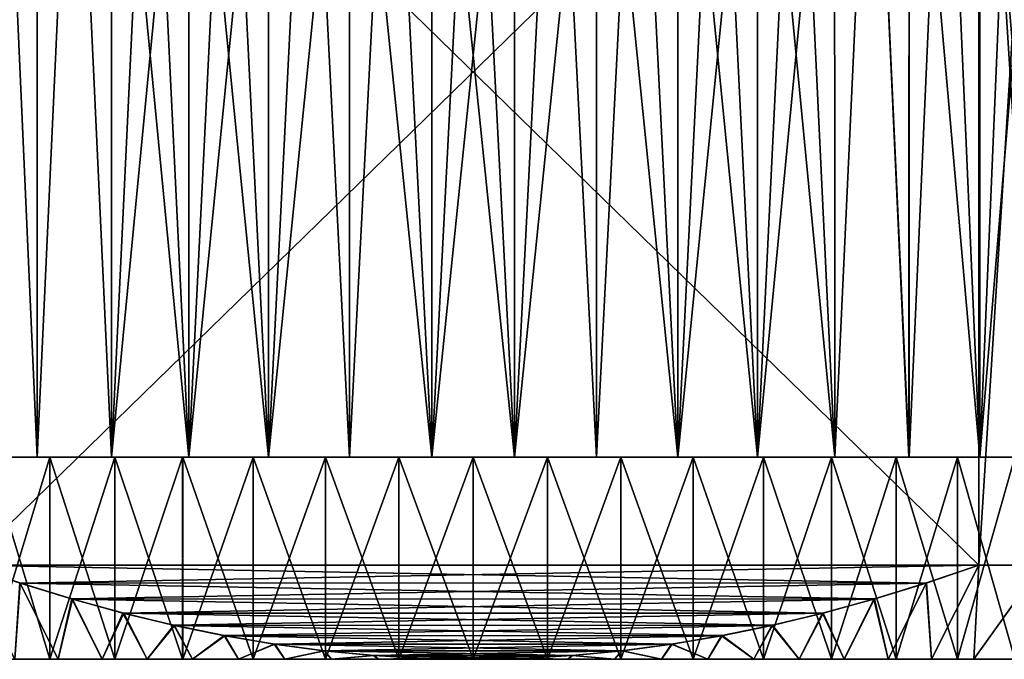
# Model space of a CAD drawing. Header units: metres. Extents: x -105 to 105, y -68 to 103.
# Tile 402 of 416: x 69 to 82, y 68 to 77. Entities that reach past the tile are written whole.
import ezdxf

# ---------------------------------------------------------------- set-up
doc = ezdxf.new("R2010")
doc.units = ezdxf.units.M
doc.layers.add('solid_FIT-BATH-150_SW0001_01', color=7, linetype='CONTINUOUS')

msp = doc.modelspace()

# ---------------------------------------------------------------- linework, layer by layer
at = {"layer": 'solid_FIT-BATH-150_SW0001_01'}
for points in [[(81.763878, 69.644539, 13.796501), (81.763878, 82.82724, 13.796501), (68.236122, 69.644539, 13.796501)], [(68.236122, 82.82724, 13.796501), (68.236122, 69.644539, 13.796501), (81.763878, 82.82724, 13.796501)], [(81.763878, 69.644539, -15.203499), (68.236122, 82.82724, -15.203499), (81.763878, 82.82724, -15.203499)], [(81.763878, 69.644539, -15.203499), (68.236122, 69.644539, -15.203499), (68.236122, 82.82724, -15.203499)], [(82.594246, 69.644539, 13.379377), (81.763878, 82.82724, 13.796501), (81.763878, 69.644539, 13.796501)], [(82.594246, 69.644539, 13.379377), (82.594246, 82.82724, 13.379377), (81.763878, 82.82724, 13.796501)], [(81.763878, 69.644539, -15.203499), (81.763878, 82.82724, -15.203499), (82.594246, 82.82724, -14.786374)], [(82.594246, 69.644539, -14.786374), (81.763878, 69.644539, -15.203499), (82.594246, 82.82724, -14.786374)], [(68.691277, 81.834221, -11.262383), (68.224556, 71.085892, -10.969099), (69.171585, 71.085892, -11.534868)], [(69.171356, 81.834221, 10.127796), (69.171707, 71.085892, 10.127938), (68.224701, 71.085892, 9.562198)], [(68.691284, 81.834221, 9.855387), (69.171356, 81.834221, 10.127796), (68.224701, 71.085892, 9.562198)], [(68.691277, 81.834221, -11.262383), (69.171585, 71.085892, -11.534868), (69.171356, 81.834221, -11.534793)], [(69.171356, 81.834221, 10.127796), (69.663177, 81.834221, 10.378393), (69.171707, 71.085892, 10.127938)], [(69.171356, 81.834221, -11.534793), (69.171585, 71.085892, -11.534868), (69.663177, 81.834221, -11.78539)], [(69.663177, 81.834221, -11.78539), (69.171585, 71.085892, -11.534868), (70.16523, 71.085892, -12.013388)], [(69.663177, 81.834221, 10.378393), (70.165359, 71.085892, 10.606444), (69.171707, 71.085892, 10.127938)], [(69.663177, 81.834221, 10.378393), (70.165741, 81.834221, 10.606672), (70.165359, 71.085892, 10.606444)], [(69.663177, 81.834221, -11.78539), (70.16523, 71.085892, -12.013388), (70.165741, 81.834221, -12.013669)], [(70.165741, 81.834221, -12.013669), (70.16523, 71.085892, -12.013388), (71.199028, 71.085892, -12.401473)], [(71.199051, 81.834221, 10.994483), (71.199219, 71.085892, 10.994538), (70.165359, 71.085892, 10.606444)], [(70.678047, 81.834221, 10.812173), (71.199051, 81.834221, 10.994483), (70.165359, 71.085892, 10.606444)], [(70.165741, 81.834221, 10.606672), (70.678047, 81.834221, 10.812173), (70.165359, 71.085892, 10.606444)], [(70.165741, 81.834221, -12.013669), (71.199028, 71.085892, -12.401473), (70.678047, 81.834221, -12.21917)], [(70.678047, 81.834221, -12.21917), (71.199028, 71.085892, -12.401473), (71.199051, 81.834221, -12.40148)], [(71.199051, 81.834221, -12.40148), (71.199028, 71.085892, -12.401473), (72.263535, 71.085892, -12.695174)], [(71.199051, 81.834221, 10.994483), (71.727707, 81.834221, 11.153234), (71.199219, 71.085892, 10.994538)], [(71.199051, 81.834221, -12.40148), (72.263535, 71.085892, -12.695174), (71.727707, 81.834221, -12.560231)], [(72.262962, 81.834221, 11.288108), (72.263649, 71.085892, 11.288207), (71.199219, 71.085892, 10.994538)], [(71.727707, 81.834221, 11.153234), (72.262962, 81.834221, 11.288108), (71.199219, 71.085892, 10.994538)], [(71.727707, 81.834221, -12.560231), (72.263535, 71.085892, -12.695174), (72.262962, 81.834221, -12.695105)], [(72.262962, 81.834221, 11.288108), (72.803726, 81.834221, 11.398831), (72.263649, 71.085892, 11.288207)], [(72.262962, 81.834221, -12.695105), (72.263535, 71.085892, -12.695174), (72.803726, 81.834221, -12.805828)], [(72.803726, 81.834221, -12.805828), (72.263535, 71.085892, -12.695174), (73.348671, 71.085892, -12.892104)], [(73.348915, 81.834221, 11.485181), (73.34877, 71.085892, 11.485119), (72.263649, 71.085892, 11.288207)], [(72.803726, 81.834221, 11.398831), (73.348915, 81.834221, 11.485181), (72.263649, 71.085892, 11.288207)], [(72.803726, 81.834221, -12.805828), (73.348671, 71.085892, -12.892104), (73.348915, 81.834221, -12.892178)], [(73.348915, 81.834221, -12.892178), (73.348671, 71.085892, -12.892104), (74.447365, 71.085892, -12.991045)], [(73.897423, 81.834221, 11.546985), (74.447479, 71.085892, 11.584054), (73.34877, 71.085892, 11.485119)], [(73.348915, 81.834221, 11.485181), (73.897423, 81.834221, 11.546985), (73.34877, 71.085892, 11.485119)], [(73.348915, 81.834221, -12.892178), (74.447365, 71.085892, -12.991045), (73.897423, 81.834221, -12.953981)], [(73.897423, 81.834221, 11.546985), (74.448158, 81.834221, 11.584116), (74.447479, 71.085892, 11.584054)], [(73.897423, 81.834221, -12.953981), (74.447365, 71.085892, -12.991045), (74.448158, 81.834221, -12.991113)], [(74.448158, 81.834221, -12.991113), (74.447365, 71.085892, -12.991045), (75.552521, 71.085892, -12.991051)], [(75.551842, 81.834221, 11.584116), (75.552635, 71.085892, 11.584048), (74.447479, 71.085892, 11.584054)], [(75, 81.834221, 11.596501), (75.551842, 81.834221, 11.584116), (74.447479, 71.085892, 11.584054)], [(74.448158, 81.834221, 11.584116), (75, 81.834221, 11.596501), (74.447479, 71.085892, 11.584054)], [(74.448158, 81.834221, -12.991113), (75.552521, 71.085892, -12.991051), (75, 81.834221, -13.003498)], [(75, 81.834221, -13.003498), (75.552521, 71.085892, -12.991051), (75.551842, 81.834221, -12.991113)], [(75.551842, 81.834221, 11.584116), (76.102577, 81.834221, 11.546985), (75.552635, 71.085892, 11.584048)], [(75.551842, 81.834221, -12.991113), (75.552521, 71.085892, -12.991051), (76.102577, 81.834221, -12.953981)], [(76.102577, 81.834221, -12.953981), (75.552521, 71.085892, -12.991051), (76.65123, 71.085892, -12.892116)], [(76.651085, 81.834221, 11.485181), (76.651329, 71.085892, 11.485107), (75.552635, 71.085892, 11.584048)], [(76.102577, 81.834221, 11.546985), (76.651085, 81.834221, 11.485181), (75.552635, 71.085892, 11.584048)], [(76.102577, 81.834221, -12.953981), (76.65123, 71.085892, -12.892116), (76.651085, 81.834221, -12.892178)], [(76.651085, 81.834221, 11.485181), (77.196274, 81.834221, 11.398831), (76.651329, 71.085892, 11.485107)], [(76.651085, 81.834221, -12.892178), (76.65123, 71.085892, -12.892116), (77.736351, 71.085892, -12.695204)], [(76.651085, 81.834221, -12.892178), (77.736351, 71.085892, -12.695204), (77.196274, 81.834221, -12.805828)], [(77.196274, 81.834221, 11.398831), (77.736465, 71.085892, 11.288177), (76.651329, 71.085892, 11.485107)], [(77.196274, 81.834221, 11.398831), (77.737038, 81.834221, 11.288108), (77.736465, 71.085892, 11.288177)], [(77.196274, 81.834221, -12.805828), (77.736351, 71.085892, -12.695204), (77.737038, 81.834221, -12.695105)], [(77.737038, 81.834221, -12.695105), (77.736351, 71.085892, -12.695204), (78.800781, 71.085892, -12.401535)], [(78.800949, 81.834221, 10.994483), (78.800972, 71.085892, 10.994476), (77.736465, 71.085892, 11.288177)], [(78.272293, 81.834221, 11.153234), (78.800949, 81.834221, 10.994483), (77.736465, 71.085892, 11.288177)], [(77.737038, 81.834221, 11.288108), (78.272293, 81.834221, 11.153234), (77.736465, 71.085892, 11.288177)], [(77.737038, 81.834221, -12.695105), (78.800781, 71.085892, -12.401535), (78.272293, 81.834221, -12.560231)], [(78.272293, 81.834221, -12.560231), (78.800781, 71.085892, -12.401535), (78.800949, 81.834221, -12.40148)], [(78.800949, 81.834221, -12.40148), (78.800781, 71.085892, -12.401535), (79.834641, 71.085892, -12.013441)], [(78.800949, 81.834221, 10.994483), (79.321953, 81.834221, 10.812173), (78.800972, 71.085892, 10.994476)], [(78.800949, 81.834221, -12.40148), (79.834641, 71.085892, -12.013441), (79.321953, 81.834221, -12.21917)], [(79.834259, 81.834221, 10.606672), (79.83477, 71.085892, 10.606391), (78.800972, 71.085892, 10.994476)], [(79.321953, 81.834221, 10.812173), (79.834259, 81.834221, 10.606672), (78.800972, 71.085892, 10.994476)], [(79.321953, 81.834221, -12.21917), (79.834641, 71.085892, -12.013441), (79.834259, 81.834221, -12.013669)], [(79.834259, 81.834221, 10.606672), (80.336823, 81.834221, 10.378393), (79.83477, 71.085892, 10.606391)], [(79.834259, 81.834221, -12.013669), (79.834641, 71.085892, -12.013441), (80.336823, 81.834221, -11.78539)], [(80.336823, 81.834221, -11.78539), (79.834641, 71.085892, -12.013441), (80.828293, 71.085892, -11.534935)], [(80.336823, 81.834221, 10.378393), (80.828415, 71.085892, 10.127872), (79.83477, 71.085892, 10.606391)], [(80.336823, 81.834221, 10.378393), (80.828644, 81.834221, 10.127796), (80.828415, 71.085892, 10.127872)], [(80.336823, 81.834221, -11.78539), (80.828293, 71.085892, -11.534935), (80.828644, 81.834221, -11.534793)], [(80.828644, 81.834221, -11.534793), (80.828293, 71.085892, -11.534935), (81.775299, 71.085892, -10.969194)], [(81.308723, 81.834221, 9.855387), (81.775444, 71.085892, 9.562102), (80.828415, 71.085892, 10.127872)], [(80.828644, 81.834221, 10.127796), (81.308723, 81.834221, 9.855387), (80.828415, 71.085892, 10.127872)], [(80.828644, 81.834221, -11.534793), (81.775299, 71.085892, -10.969194), (81.308723, 81.834221, -11.262383)], [(81.308723, 81.834221, 9.855387), (81.776093, 81.834221, 9.561713), (81.775444, 71.085892, 9.562102)], [(81.308723, 81.834221, -11.262383), (81.775299, 71.085892, -10.969194), (81.776093, 81.834221, -10.96871)], [(81.776093, 81.834221, -10.96871), (81.775299, 71.085892, -10.969194), (82.669395, 71.085892, -10.319607)], [(82.668983, 81.834221, 8.912979), (82.66954, 71.085892, 8.912496), (81.775444, 71.085892, 9.562102)], [(82.22982, 81.834221, 9.247366), (82.668983, 81.834221, 8.912979), (81.775444, 71.085892, 9.562102)], [(81.776093, 81.834221, 9.561713), (82.22982, 81.834221, 9.247366), (81.775444, 71.085892, 9.562102)], [(81.776093, 81.834221, -10.96871), (82.669395, 71.085892, -10.319607), (82.22982, 81.834221, -10.654363)], [(66.499756, 71.085892, -9.593655), (68.521408, 71.085892, -9.28197), (69.341553, 71.085892, -9.843697)], [(67.33046, 71.085892, -10.319492), (66.499756, 71.085892, -9.593655), (69.341553, 71.085892, -9.843697)], [(66.499863, 71.085892, 8.186758), (69.3414, 71.085892, 8.4366), (68.521202, 71.085892, 7.874815)], [(66.499863, 71.085892, 8.186758), (67.330605, 71.085892, 8.91261), (69.3414, 71.085892, 8.4366)], [(67.33046, 71.085892, -10.319492), (69.341553, 71.085892, -9.843697), (70.208336, 71.085892, -10.326477)], [(67.33046, 71.085892, -10.319492), (70.208336, 71.085892, -10.326477), (71.116043, 71.085892, -10.72729)], [(68.224556, 71.085892, -10.969099), (67.33046, 71.085892, -10.319492), (71.116043, 71.085892, -10.72729)], [(67.330605, 71.085892, 8.91261), (70.208183, 71.085892, 8.919407), (69.3414, 71.085892, 8.4366)], [(67.330605, 71.085892, 8.91261), (68.224701, 71.085892, 9.562198), (70.208183, 71.085892, 8.919407)], [(68.224556, 71.085892, -10.969099), (71.116043, 71.085892, -10.72729), (72.058945, 71.085892, -11.04333)], [(68.224556, 71.085892, -10.969099), (72.058945, 71.085892, -11.04333), (73.025032, 71.085892, -11.270483)], [(68.224556, 71.085892, -10.969099), (73.025032, 71.085892, -11.270483), (74.007652, 71.085892, -11.407534)], [(69.171585, 71.085892, -11.534868), (68.224556, 71.085892, -10.969099), (74.007652, 71.085892, -11.407534)], [(68.224701, 71.085892, 9.562198), (72.058762, 71.085892, 9.636283), (71.115875, 71.085892, 9.320227)], [(68.224701, 71.085892, 9.562198), (69.171707, 71.085892, 10.127938), (72.058762, 71.085892, 9.636283)], [(68.224701, 71.085892, 9.562198), (71.115875, 71.085892, 9.320227), (70.208183, 71.085892, 8.919407)], [(68.521202, 71.085892, 7.874815), (69.3414, 71.085892, 8.4366), (68.521408, 68.385887, 7.874974)], [(68.521408, 71.085892, -9.28197), (68.521202, 68.385887, -9.281811), (69.3414, 68.385887, -9.843596)], [(69.3414, 71.085892, 8.4366), (69.341553, 68.385887, 8.4367), (68.521408, 68.385887, 7.874974)], [(69.341553, 71.085892, -9.843697), (68.521408, 71.085892, -9.28197), (69.3414, 68.385887, -9.843596)], [(69.171585, 71.085892, -11.534868), (74.007652, 71.085892, -11.407534), (75.000114, 71.085892, -11.453498)], [(80.828293, 71.085892, -11.534935), (69.171585, 71.085892, -11.534868), (75.000114, 71.085892, -11.453498)], [(80.828293, 71.085892, -11.534935), (70.16523, 71.085892, -12.013388), (69.171585, 71.085892, -11.534868)], [(69.171707, 71.085892, 10.127938), (74.999886, 71.085892, 10.046501), (74.0075, 71.085892, 10.000526)], [(69.171707, 71.085892, 10.127938), (80.828415, 71.085892, 10.127872), (74.999886, 71.085892, 10.046501)], [(69.171707, 71.085892, 10.127938), (74.0075, 71.085892, 10.000526), (73.024895, 71.085892, 9.863458)], [(69.171707, 71.085892, 10.127938), (73.024895, 71.085892, 9.863458), (72.058762, 71.085892, 9.636283)], [(69.171707, 71.085892, 10.127938), (79.83477, 71.085892, 10.606391), (80.828415, 71.085892, 10.127872)], [(69.171707, 71.085892, 10.127938), (70.165359, 71.085892, 10.606444), (79.83477, 71.085892, 10.606391)], [(69.3414, 71.085892, 8.4366), (70.208183, 71.085892, 8.919407), (69.341553, 68.385887, 8.4367)], [(69.341553, 71.085892, -9.843697), (69.3414, 68.385887, -9.843596), (70.208183, 68.385887, -10.326404)], [(70.208183, 71.085892, 8.919407), (70.208336, 68.385887, 8.91948), (69.341553, 68.385887, 8.4367)], [(70.208336, 71.085892, -10.326477), (69.341553, 71.085892, -9.843697), (70.208183, 68.385887, -10.326404)], [(79.834641, 71.085892, -12.013441), (71.199028, 71.085892, -12.401473), (70.16523, 71.085892, -12.013388)], [(80.828293, 71.085892, -11.534935), (79.834641, 71.085892, -12.013441), (70.16523, 71.085892, -12.013388)], [(70.165359, 71.085892, 10.606444), (78.800972, 71.085892, 10.994476), (79.83477, 71.085892, 10.606391)], [(70.165359, 71.085892, 10.606444), (71.199219, 71.085892, 10.994538), (78.800972, 71.085892, 10.994476)], [(70.208183, 71.085892, 8.919407), (71.115875, 71.085892, 9.320227), (70.208336, 68.385887, 8.91948)], [(70.208336, 71.085892, -10.326477), (70.208183, 68.385887, -10.326404), (71.115875, 68.385887, -10.727223)], [(71.115875, 71.085892, 9.320227), (71.116043, 68.385887, 9.320293), (70.208336, 68.385887, 8.91948)], [(71.116043, 71.085892, -10.72729), (70.208336, 71.085892, -10.326477), (71.115875, 68.385887, -10.727223)], [(71.115875, 71.085892, 9.320227), (72.058762, 71.085892, 9.636283), (71.116043, 68.385887, 9.320293)], [(71.116043, 71.085892, -10.72729), (71.115875, 68.385887, -10.727223), (72.058762, 68.385887, -11.04328)], [(72.058762, 71.085892, 9.636283), (72.058945, 68.385887, 9.636333), (71.116043, 68.385887, 9.320293)], [(72.058945, 71.085892, -11.04333), (71.116043, 71.085892, -10.72729), (72.058762, 68.385887, -11.04328)], [(78.800781, 71.085892, -12.401535), (72.263535, 71.085892, -12.695174), (71.199028, 71.085892, -12.401473)], [(79.834641, 71.085892, -12.013441), (78.800781, 71.085892, -12.401535), (71.199028, 71.085892, -12.401473)], [(71.199219, 71.085892, 10.994538), (77.736465, 71.085892, 11.288177), (78.800972, 71.085892, 10.994476)], [(71.199219, 71.085892, 10.994538), (72.263649, 71.085892, 11.288207), (77.736465, 71.085892, 11.288177)], [(72.058762, 71.085892, 9.636283), (73.024895, 71.085892, 9.863458), (72.058945, 68.385887, 9.636333)], [(72.058945, 71.085892, -11.04333), (72.058762, 68.385887, -11.04328), (73.024895, 68.385887, -11.270454)], [(73.024895, 71.085892, 9.863458), (73.025032, 68.385887, 9.863486), (72.058945, 68.385887, 9.636333)], [(73.025032, 71.085892, -11.270483), (72.058945, 71.085892, -11.04333), (73.024895, 68.385887, -11.270454)], [(76.65123, 71.085892, -12.892116), (73.348671, 71.085892, -12.892104), (72.263535, 71.085892, -12.695174)], [(77.736351, 71.085892, -12.695204), (76.65123, 71.085892, -12.892116), (72.263535, 71.085892, -12.695174)], [(78.800781, 71.085892, -12.401535), (77.736351, 71.085892, -12.695204), (72.263535, 71.085892, -12.695174)], [(72.263649, 71.085892, 11.288207), (73.34877, 71.085892, 11.485119), (77.736465, 71.085892, 11.288177)], [(73.024895, 71.085892, 9.863458), (74.0075, 71.085892, 10.000526), (73.025032, 68.385887, 9.863486)], [(73.025032, 71.085892, -11.270483), (73.024895, 68.385887, -11.270454), (74.0075, 68.385887, -11.407523)], [(74.0075, 71.085892, 10.000526), (74.007652, 68.385887, 10.000537), (73.025032, 68.385887, 9.863486)], [(74.007652, 71.085892, -11.407534), (73.025032, 71.085892, -11.270483), (74.0075, 68.385887, -11.407523)], [(75.552521, 71.085892, -12.991051), (74.447365, 71.085892, -12.991045), (73.348671, 71.085892, -12.892104)], [(76.65123, 71.085892, -12.892116), (75.552521, 71.085892, -12.991051), (73.348671, 71.085892, -12.892104)], [(73.34877, 71.085892, 11.485119), (76.651329, 71.085892, 11.485107), (77.736465, 71.085892, 11.288177)], [(73.34877, 71.085892, 11.485119), (74.447479, 71.085892, 11.584054), (76.651329, 71.085892, 11.485107)], [(74.0075, 71.085892, 10.000526), (74.999886, 71.085892, 10.046501), (74.007652, 68.385887, 10.000537)], [(74.007652, 71.085892, -11.407534), (74.0075, 68.385887, -11.407523), (74.999886, 68.385887, -11.453498)], [(74.999886, 71.085892, 10.046501), (75.000114, 68.385887, 10.046501), (74.007652, 68.385887, 10.000537)], [(75.000114, 71.085892, -11.453498), (74.007652, 71.085892, -11.407534), (74.999886, 68.385887, -11.453498)], [(74.447479, 71.085892, 11.584054), (75.552635, 71.085892, 11.584048), (76.651329, 71.085892, 11.485107)], [(74.999886, 71.085892, 10.046501), (75.992348, 71.085892, 10.000537), (75.000114, 68.385887, 10.046501)], [(75.000114, 71.085892, -11.453498), (74.999886, 68.385887, -11.453498), (75.992348, 68.385887, -11.407534)], [(80.828415, 71.085892, 10.127872), (75.992348, 71.085892, 10.000537), (74.999886, 71.085892, 10.046501)], [(75.992348, 71.085892, 10.000537), (75.9925, 68.385887, 10.000526), (75.000114, 68.385887, 10.046501)], [(75.9925, 71.085892, -11.407523), (75.000114, 71.085892, -11.453498), (75.992348, 68.385887, -11.407534)], [(80.828293, 71.085892, -11.534935), (75.000114, 71.085892, -11.453498), (75.9925, 71.085892, -11.407523)], [(75.992348, 71.085892, 10.000537), (76.974968, 71.085892, 9.863486), (75.9925, 68.385887, 10.000526)], [(75.9925, 71.085892, -11.407523), (75.992348, 68.385887, -11.407534), (76.974968, 68.385887, -11.270483)], [(81.775444, 71.085892, 9.562102), (76.974968, 71.085892, 9.863486), (75.992348, 71.085892, 10.000537)], [(80.828415, 71.085892, 10.127872), (81.775444, 71.085892, 9.562102), (75.992348, 71.085892, 10.000537)], [(76.974968, 71.085892, 9.863486), (76.975105, 68.385887, 9.863458), (75.9925, 68.385887, 10.000526)], [(76.975105, 71.085892, -11.270454), (75.9925, 71.085892, -11.407523), (76.974968, 68.385887, -11.270483)], [(80.828293, 71.085892, -11.534935), (75.9925, 71.085892, -11.407523), (76.975105, 71.085892, -11.270454)], [(76.974968, 71.085892, 9.863486), (77.941055, 71.085892, 9.636333), (76.975105, 68.385887, 9.863458)], [(76.975105, 71.085892, -11.270454), (76.974968, 68.385887, -11.270483), (77.941055, 68.385887, -11.04333)], [(81.775444, 71.085892, 9.562102), (77.941055, 71.085892, 9.636333), (76.974968, 71.085892, 9.863486)], [(77.941055, 71.085892, 9.636333), (77.941238, 68.385887, 9.636283), (76.975105, 68.385887, 9.863458)], [(77.941238, 71.085892, -11.04328), (76.975105, 71.085892, -11.270454), (77.941055, 68.385887, -11.04333)], [(80.828293, 71.085892, -11.534935), (76.975105, 71.085892, -11.270454), (77.941238, 71.085892, -11.04328)], [(77.941055, 71.085892, 9.636333), (78.883957, 71.085892, 9.320293), (77.941238, 68.385887, 9.636283)], [(77.941238, 71.085892, -11.04328), (77.941055, 68.385887, -11.04333), (78.883957, 68.385887, -10.72729)], [(81.775444, 71.085892, 9.562102), (78.883957, 71.085892, 9.320293), (77.941055, 71.085892, 9.636333)], [(78.883957, 71.085892, 9.320293), (78.884125, 68.385887, 9.320227), (77.941238, 68.385887, 9.636283)], [(78.884125, 71.085892, -10.727223), (77.941238, 71.085892, -11.04328), (78.883957, 68.385887, -10.72729)], [(81.775299, 71.085892, -10.969194), (77.941238, 71.085892, -11.04328), (78.884125, 71.085892, -10.727223)], [(81.775299, 71.085892, -10.969194), (80.828293, 71.085892, -11.534935), (77.941238, 71.085892, -11.04328)], [(78.883957, 71.085892, 9.320293), (79.791664, 71.085892, 8.91948), (78.884125, 68.385887, 9.320227)], [(78.884125, 71.085892, -10.727223), (78.883957, 68.385887, -10.72729), (79.791664, 68.385887, -10.326477)], [(82.66954, 71.085892, 8.912496), (79.791664, 71.085892, 8.91948), (78.883957, 71.085892, 9.320293)], [(81.775444, 71.085892, 9.562102), (82.66954, 71.085892, 8.912496), (78.883957, 71.085892, 9.320293)], [(79.791664, 71.085892, 8.91948), (79.791817, 68.385887, 8.919407), (78.884125, 68.385887, 9.320227)], [(79.791817, 71.085892, -10.326404), (78.884125, 71.085892, -10.727223), (79.791664, 68.385887, -10.326477)], [(81.775299, 71.085892, -10.969194), (78.884125, 71.085892, -10.727223), (79.791817, 71.085892, -10.326404)], [(79.791664, 71.085892, 8.91948), (80.658447, 71.085892, 8.4367), (79.791817, 68.385887, 8.919407)], [(79.791817, 71.085892, -10.326404), (79.791664, 68.385887, -10.326477), (80.658447, 68.385887, -9.843697)], [(82.66954, 71.085892, 8.912496), (80.658447, 71.085892, 8.4367), (79.791664, 71.085892, 8.91948)], [(80.658447, 71.085892, 8.4367), (80.6586, 68.385887, 8.4366), (79.791817, 68.385887, 8.919407)], [(80.6586, 71.085892, -9.843596), (79.791817, 71.085892, -10.326404), (80.658447, 68.385887, -9.843697)], [(82.669395, 71.085892, -10.319607), (79.791817, 71.085892, -10.326404), (80.6586, 71.085892, -9.843596)], [(82.669395, 71.085892, -10.319607), (81.775299, 71.085892, -10.969194), (79.791817, 71.085892, -10.326404)], [(80.658447, 71.085892, 8.4367), (81.478592, 71.085892, 7.874974), (80.6586, 68.385887, 8.4366)], [(80.6586, 71.085892, -9.843596), (80.658447, 68.385887, -9.843697), (81.478592, 68.385887, -9.28197)], [(83.500244, 71.085892, 8.186658), (81.478592, 71.085892, 7.874974), (80.658447, 71.085892, 8.4367)], [(82.66954, 71.085892, 8.912496), (83.500244, 71.085892, 8.186658), (80.658447, 71.085892, 8.4367)], [(81.478592, 71.085892, 7.874974), (81.478798, 68.385887, 7.874815), (80.6586, 68.385887, 8.4366)], [(81.478798, 71.085892, -9.281811), (80.6586, 71.085892, -9.843596), (81.478592, 68.385887, -9.28197)], [(83.500137, 71.085892, -9.593755), (80.6586, 71.085892, -9.843596), (81.478798, 71.085892, -9.281811)], [(83.500137, 71.085892, -9.593755), (82.669395, 71.085892, -10.319607), (80.6586, 71.085892, -9.843596)], [(81.478592, 71.085892, 7.874974), (82.242416, 71.085892, 7.2406), (81.478798, 68.385887, 7.874815)], [(81.478798, 71.085892, -9.281811), (81.478592, 68.385887, -9.28197), (82.242416, 68.385887, -8.647596)], [(84.262367, 71.085892, 7.389532), (82.242416, 71.085892, 7.2406), (81.478592, 71.085892, 7.874974)], [(83.500244, 71.085892, 8.186658), (84.262367, 71.085892, 7.389532), (81.478592, 71.085892, 7.874974)], [(82.242416, 71.085892, 7.2406), (82.242554, 68.385887, 7.240481), (81.478798, 68.385887, 7.874815)], [(82.242554, 71.085892, -8.647478), (81.478798, 71.085892, -9.281811), (82.242416, 68.385887, -8.647596)], [(84.262268, 71.085892, -8.796646), (81.478798, 71.085892, -9.281811), (82.242554, 71.085892, -8.647478)], [(84.262268, 71.085892, -8.796646), (83.500137, 71.085892, -9.593755), (81.478798, 71.085892, -9.281811)], [(68.943451, 69.404541, 13.796501), (68.236122, 69.644539, 13.796501), (68.872078, 68.385887, 12.437977)], [(68.938744, 69.406006, -15.203499), (68.872078, 68.385887, -13.844974), (68.236122, 69.644539, -15.203499)], [(81.763878, 69.644539, 13.796501), (68.236122, 69.644539, 13.796501), (68.943451, 69.404541, 13.796501)], [(81.056549, 69.404541, -15.203499), (68.938744, 69.406006, -15.203499), (68.236122, 69.644539, -15.203499)], [(81.763878, 69.644539, -15.203499), (81.056549, 69.404541, -15.203499), (68.236122, 69.644539, -15.203499)], [(81.061256, 69.406006, 13.796501), (81.763878, 69.644539, 13.796501), (68.943451, 69.404541, 13.796501)], [(81.763878, 69.644539, -15.203499), (81.127922, 68.385887, -13.844974), (81.056549, 69.404541, -15.203499)], [(81.061256, 69.406006, 13.796501), (81.127922, 68.385887, 12.437977), (81.763878, 69.644539, 13.796501)], [(81.763878, 69.644539, 13.796501), (81.127922, 68.385887, 12.437977), (81.694633, 68.385887, 12.158502)], [(81.763878, 69.644539, -15.203499), (81.694633, 68.385887, -13.565498), (81.127922, 68.385887, -13.844974)], [(82.594246, 69.644539, 13.379377), (81.694633, 68.385887, 12.158502), (82.249947, 68.385887, 11.853778)], [(82.594246, 69.644539, 13.379377), (81.763878, 69.644539, 13.796501), (81.694633, 68.385887, 12.158502)], [(82.594246, 69.644539, -14.786374), (82.249947, 68.385887, -13.260775), (81.694633, 68.385887, -13.565498)], [(82.594246, 69.644539, -14.786374), (81.694633, 68.385887, -13.565498), (81.763878, 69.644539, -15.203499)], [(68.938744, 69.406006, -15.203499), (69.45121, 68.385887, -14.099783), (68.872078, 68.385887, -13.844974)], [(68.943451, 69.404541, 13.796501), (68.872078, 68.385887, 12.437977), (69.45121, 68.385887, 12.692786)], [(69.632965, 69.192604, -15.203499), (69.45121, 68.385887, -14.099783), (68.938744, 69.406006, -15.203499)], [(81.056549, 69.404541, -15.203499), (69.632965, 69.192604, -15.203499), (68.938744, 69.406006, -15.203499)], [(80.367035, 69.192604, 13.796501), (81.061256, 69.406006, 13.796501), (68.943451, 69.404541, 13.796501)], [(69.641045, 69.190247, 13.796501), (68.943451, 69.404541, 13.796501), (69.45121, 68.385887, 12.692786)], [(80.367035, 69.192604, 13.796501), (68.943451, 69.404541, 13.796501), (69.641045, 69.190247, 13.796501)], [(81.056549, 69.404541, -15.203499), (80.358955, 69.190247, -15.203499), (69.632965, 69.192604, -15.203499)], [(81.056549, 69.404541, -15.203499), (80.54879, 68.385887, -14.099783), (80.358955, 69.190247, -15.203499)], [(80.367035, 69.192604, 13.796501), (80.54879, 68.385887, 12.692786), (81.061256, 69.406006, 13.796501)], [(81.061256, 69.406006, 13.796501), (80.54879, 68.385887, 12.692786), (81.127922, 68.385887, 12.437977)], [(81.056549, 69.404541, -15.203499), (81.127922, 68.385887, -13.844974), (80.54879, 68.385887, -14.099783)], [(69.632965, 69.192604, -15.203499), (70.040321, 68.385887, -14.3289), (69.45121, 68.385887, -14.099783)], [(69.641045, 69.190247, 13.796501), (69.45121, 68.385887, 12.692786), (70.040321, 68.385887, 12.921904)], [(70.317993, 69.00441, -15.203499), (70.040321, 68.385887, -14.3289), (69.632965, 69.192604, -15.203499)], [(80.358955, 69.190247, -15.203499), (70.317993, 69.00441, -15.203499), (69.632965, 69.192604, -15.203499)], [(79.682007, 69.00441, 13.796501), (80.367035, 69.192604, 13.796501), (69.641045, 69.190247, 13.796501)], [(70.328064, 69.001808, 13.796501), (69.641045, 69.190247, 13.796501), (70.040321, 68.385887, 12.921904)], [(79.682007, 69.00441, 13.796501), (69.641045, 69.190247, 13.796501), (70.328064, 69.001808, 13.796501)], [(80.358955, 69.190247, -15.203499), (79.671936, 69.001808, -15.203499), (70.317993, 69.00441, -15.203499)], [(80.358955, 69.190247, -15.203499), (79.959679, 68.385887, -14.3289), (79.671936, 69.001808, -15.203499)], [(79.682007, 69.00441, 13.796501), (79.959679, 68.385887, 12.921904), (80.367035, 69.192604, 13.796501)], [(80.367035, 69.192604, 13.796501), (79.959679, 68.385887, 12.921904), (80.54879, 68.385887, 12.692786)], [(80.358955, 69.190247, -15.203499), (80.54879, 68.385887, -14.099783), (79.959679, 68.385887, -14.3289)], [(70.317993, 69.00441, -15.203499), (70.63942, 68.385887, -14.532194), (70.040321, 68.385887, -14.3289)], [(70.328064, 69.001808, 13.796501), (70.040321, 68.385887, 12.921904), (70.63942, 68.385887, 13.125197)], [(70.996185, 68.841202, -15.203499), (70.63942, 68.385887, -14.532194), (70.317993, 69.00441, -15.203499)], [(79.671936, 69.001808, -15.203499), (70.996185, 68.841202, -15.203499), (70.317993, 69.00441, -15.203499)], [(79.003815, 68.841202, 13.796501), (79.682007, 69.00441, 13.796501), (70.328064, 69.001808, 13.796501)], [(71.007057, 68.838776, 13.796501), (70.328064, 69.001808, 13.796501), (70.63942, 68.385887, 13.125197)], [(79.003815, 68.841202, 13.796501), (70.328064, 69.001808, 13.796501), (71.007057, 68.838776, 13.796501)], [(79.671936, 69.001808, -15.203499), (78.992943, 68.838776, -15.203499), (70.996185, 68.841202, -15.203499)], [(79.671936, 69.001808, -15.203499), (79.36058, 68.385887, -14.532194), (78.992943, 68.838776, -15.203499)], [(79.003815, 68.841202, 13.796501), (79.36058, 68.385887, 13.125197), (79.682007, 69.00441, 13.796501)], [(79.682007, 69.00441, 13.796501), (79.36058, 68.385887, 13.125197), (79.959679, 68.385887, 12.921904)], [(79.671936, 69.001808, -15.203499), (79.959679, 68.385887, -14.3289), (79.36058, 68.385887, -14.532194)], [(70.996185, 68.841202, -15.203499), (71.247749, 68.385887, -14.709531), (70.63942, 68.385887, -14.532194)], [(71.007057, 68.838776, 13.796501), (70.63942, 68.385887, 13.125197), (71.247749, 68.385887, 13.302534)], [(71.669266, 68.702736, -15.203499), (71.247749, 68.385887, -14.709531), (70.996185, 68.841202, -15.203499)], [(78.992943, 68.838776, -15.203499), (71.669266, 68.702736, -15.203499), (70.996185, 68.841202, -15.203499)], [(78.330734, 68.702736, 13.796501), (79.003815, 68.841202, 13.796501), (71.007057, 68.838776, 13.796501)], [(71.679901, 68.700737, 13.796501), (71.007057, 68.838776, 13.796501), (71.247749, 68.385887, 13.302534)], [(78.330734, 68.702736, 13.796501), (71.007057, 68.838776, 13.796501), (71.679901, 68.700737, 13.796501)], [(78.992943, 68.838776, -15.203499), (78.320099, 68.700737, -15.203499), (71.669266, 68.702736, -15.203499)], [(78.992943, 68.838776, -15.203499), (78.752251, 68.385887, -14.709531), (78.320099, 68.700737, -15.203499)], [(78.330734, 68.702736, 13.796501), (78.752251, 68.385887, 13.302534), (79.003815, 68.841202, 13.796501)], [(79.003815, 68.841202, 13.796501), (78.752251, 68.385887, 13.302534), (79.36058, 68.385887, 13.125197)], [(78.992943, 68.838776, -15.203499), (79.36058, 68.385887, -14.532194), (78.752251, 68.385887, -14.709531)], [(71.669266, 68.702736, -15.203499), (71.861725, 68.385887, -14.859811), (71.247749, 68.385887, -14.709531)], [(71.679901, 68.700737, 13.796501), (71.247749, 68.385887, 13.302534), (71.861725, 68.385887, 13.452814)], [(72.33831, 68.58918, -15.203499), (71.861725, 68.385887, -14.859811), (71.669266, 68.702736, -15.203499)], [(78.320099, 68.700737, -15.203499), (72.33831, 68.58918, -15.203499), (71.669266, 68.702736, -15.203499)], [(77.66169, 68.58918, 13.796501), (78.330734, 68.702736, 13.796501), (71.679901, 68.700737, 13.796501)], [(72.347855, 68.587738, 13.796501), (71.679901, 68.700737, 13.796501), (71.861725, 68.385887, 13.452814)], [(77.66169, 68.58918, 13.796501), (71.679901, 68.700737, 13.796501), (72.347855, 68.587738, 13.796501)], [(78.320099, 68.700737, -15.203499), (77.652145, 68.587738, -15.203499), (72.33831, 68.58918, -15.203499)], [(78.320099, 68.700737, -15.203499), (78.138275, 68.385887, -14.859811), (77.652145, 68.587738, -15.203499)], [(77.66169, 68.58918, 13.796501), (78.138275, 68.385887, 13.452814), (78.330734, 68.702736, 13.796501)], [(78.330734, 68.702736, 13.796501), (78.138275, 68.385887, 13.452814), (78.752251, 68.385887, 13.302534)], [(78.320099, 68.700737, -15.203499), (78.752251, 68.385887, -14.709531), (78.138275, 68.385887, -14.859811)], [(72.33831, 68.58918, -15.203499), (72.482285, 68.385887, -14.983204), (71.861725, 68.385887, -14.859811)], [(72.347855, 68.587738, 13.796501), (71.861725, 68.385887, 13.452814), (72.482285, 68.385887, 13.576207)], [(73.004547, 68.500542, -15.203499), (72.482285, 68.385887, -14.983204), (72.33831, 68.58918, -15.203499)], [(77.652145, 68.587738, -15.203499), (73.004547, 68.500542, -15.203499), (72.33831, 68.58918, -15.203499)], [(76.995453, 68.500542, 13.796501), (77.66169, 68.58918, 13.796501), (72.347855, 68.587738, 13.796501)], [(73.012283, 68.499649, 13.796501), (72.347855, 68.587738, 13.796501), (72.482285, 68.385887, 13.576207)], [(76.995453, 68.500542, 13.796501), (72.347855, 68.587738, 13.796501), (73.012283, 68.499649, 13.796501)], [(73.004547, 68.500542, -15.203499), (73.107574, 68.385887, -15.079471), (72.482285, 68.385887, -14.983204)], [(73.012283, 68.499649, 13.796501), (72.482285, 68.385887, 13.576207), (73.107574, 68.385887, 13.672474)], [(77.652145, 68.587738, -15.203499), (76.987717, 68.499649, -15.203499), (73.004547, 68.500542, -15.203499)], [(73.669342, 68.437012, -15.203499), (73.107574, 68.385887, -15.079471), (73.004547, 68.500542, -15.203499)], [(76.987717, 68.499649, -15.203499), (73.669342, 68.437012, -15.203499), (73.004547, 68.500542, -15.203499)], [(76.330658, 68.437012, 13.796501), (76.995453, 68.500542, 13.796501), (73.012283, 68.499649, 13.796501)], [(73.674767, 68.4366, 13.796501), (73.012283, 68.499649, 13.796501), (73.107574, 68.385887, 13.672474)], [(76.330658, 68.437012, 13.796501), (73.012283, 68.499649, 13.796501), (73.674767, 68.4366, 13.796501)], [(76.987717, 68.499649, -15.203499), (76.325233, 68.4366, -15.203499), (73.669342, 68.437012, -15.203499)], [(76.987717, 68.499649, -15.203499), (76.892426, 68.385887, -15.079471), (76.325233, 68.4366, -15.203499)], [(76.330658, 68.437012, 13.796501), (76.892426, 68.385887, 13.672474), (76.995453, 68.500542, 13.796501)], [(76.995453, 68.500542, 13.796501), (76.892426, 68.385887, 13.672474), (77.517715, 68.385887, 13.576207)], [(76.987717, 68.499649, -15.203499), (77.517715, 68.385887, -14.983204), (76.892426, 68.385887, -15.079471)], [(77.652145, 68.587738, -15.203499), (77.517715, 68.385887, -14.983204), (76.987717, 68.499649, -15.203499)], [(76.995453, 68.500542, 13.796501), (77.517715, 68.385887, 13.576207), (77.66169, 68.58918, 13.796501)], [(77.66169, 68.58918, 13.796501), (77.517715, 68.385887, 13.576207), (78.138275, 68.385887, 13.452814)], [(77.652145, 68.587738, -15.203499), (78.138275, 68.385887, -14.859811), (77.517715, 68.385887, -14.983204)], [(69.3414, 68.385887, -9.843596), (68.521202, 68.385887, -9.281811), (68.872078, 68.385887, -13.844974)], [(68.521408, 68.385887, 7.874974), (69.341553, 68.385887, 8.4367), (68.872078, 68.385887, 12.437977)], [(69.341553, 68.385887, 8.4367), (69.45121, 68.385887, 12.692786), (68.872078, 68.385887, 12.437977)], [(69.3414, 68.385887, -9.843596), (68.872078, 68.385887, -13.844974), (69.45121, 68.385887, -14.099783)], [(69.3414, 68.385887, -9.843596), (69.45121, 68.385887, -14.099783), (70.040321, 68.385887, -14.3289)], [(70.208183, 68.385887, -10.326404), (69.3414, 68.385887, -9.843596), (70.040321, 68.385887, -14.3289)], [(69.341553, 68.385887, 8.4367), (70.208336, 68.385887, 8.91948), (69.45121, 68.385887, 12.692786)], [(70.208336, 68.385887, 8.91948), (70.040321, 68.385887, 12.921904), (69.45121, 68.385887, 12.692786)], [(70.208336, 68.385887, 8.91948), (70.63942, 68.385887, 13.125197), (70.040321, 68.385887, 12.921904)], [(70.208183, 68.385887, -10.326404), (70.040321, 68.385887, -14.3289), (70.63942, 68.385887, -14.532194)], [(71.115875, 68.385887, -10.727223), (70.208183, 68.385887, -10.326404), (70.63942, 68.385887, -14.532194)], [(70.208336, 68.385887, 8.91948), (71.116043, 68.385887, 9.320293), (70.63942, 68.385887, 13.125197)], [(71.116043, 68.385887, 9.320293), (71.247749, 68.385887, 13.302534), (70.63942, 68.385887, 13.125197)], [(71.115875, 68.385887, -10.727223), (70.63942, 68.385887, -14.532194), (71.247749, 68.385887, -14.709531)], [(71.115875, 68.385887, -10.727223), (71.247749, 68.385887, -14.709531), (71.861725, 68.385887, -14.859811)], [(72.058762, 68.385887, -11.04328), (71.115875, 68.385887, -10.727223), (71.861725, 68.385887, -14.859811)], [(71.116043, 68.385887, 9.320293), (72.058945, 68.385887, 9.636333), (71.247749, 68.385887, 13.302534)], [(72.058945, 68.385887, 9.636333), (71.861725, 68.385887, 13.452814), (71.247749, 68.385887, 13.302534)], [(72.058945, 68.385887, 9.636333), (72.482285, 68.385887, 13.576207), (71.861725, 68.385887, 13.452814)], [(72.058762, 68.385887, -11.04328), (71.861725, 68.385887, -14.859811), (72.482285, 68.385887, -14.983204)], [(73.024895, 68.385887, -11.270454), (72.058762, 68.385887, -11.04328), (72.482285, 68.385887, -14.983204)], [(72.058945, 68.385887, 9.636333), (73.025032, 68.385887, 9.863486), (72.482285, 68.385887, 13.576207)], [(73.025032, 68.385887, 9.863486), (73.107574, 68.385887, 13.672474), (72.482285, 68.385887, 13.576207)], [(73.024895, 68.385887, -11.270454), (72.482285, 68.385887, -14.983204), (73.107574, 68.385887, -15.079471)], [(73.024895, 68.385887, -11.270454), (73.107574, 68.385887, -15.079471), (73.735176, 68.385887, -15.148198)], [(74.0075, 68.385887, -11.407523), (73.024895, 68.385887, -11.270454), (73.735176, 68.385887, -15.148198)], [(73.025032, 68.385887, 9.863486), (74.007652, 68.385887, 10.000537), (73.107574, 68.385887, 13.672474)], [(73.669342, 68.437012, -15.203499), (73.735176, 68.385887, -15.148198), (73.107574, 68.385887, -15.079471)], [(73.674767, 68.4366, 13.796501), (73.107574, 68.385887, 13.672474), (73.735176, 68.385887, 13.741201)], [(74.007652, 68.385887, 10.000537), (73.735176, 68.385887, 13.741201), (73.107574, 68.385887, 13.672474)], [(74.334717, 68.398819, -15.203499), (73.735176, 68.385887, -15.148198), (73.669342, 68.437012, -15.203499)], [(76.325233, 68.4366, -15.203499), (74.334717, 68.398819, -15.203499), (73.669342, 68.437012, -15.203499)], [(75.665283, 68.398819, 13.796501), (76.330658, 68.437012, 13.796501), (73.674767, 68.4366, 13.796501)], [(74.337593, 68.398689, 13.796501), (73.674767, 68.4366, 13.796501), (73.735176, 68.385887, 13.741201)], [(75.665283, 68.398819, 13.796501), (73.674767, 68.4366, 13.796501), (74.337593, 68.398689, 13.796501)], [(74.334717, 68.398819, -15.203499), (74.365936, 68.385887, -15.189533), (73.735176, 68.385887, -15.148198)], [(74.337593, 68.398689, 13.796501), (73.735176, 68.385887, 13.741201), (74.365936, 68.385887, 13.782537)], [(74.007652, 68.385887, 10.000537), (74.365936, 68.385887, 13.782537), (73.735176, 68.385887, 13.741201)], [(74.0075, 68.385887, -11.407523), (73.735176, 68.385887, -15.148198), (74.365936, 68.385887, -15.189533)], [(74.999886, 68.385887, -11.453498), (74.0075, 68.385887, -11.407523), (74.365936, 68.385887, -15.189533)], [(74.007652, 68.385887, 10.000537), (75.000114, 68.385887, 10.046501), (74.365936, 68.385887, 13.782537)], [(76.325233, 68.4366, -15.203499), (75.662407, 68.398689, -15.203499), (74.334717, 68.398819, -15.203499)], [(74.334717, 68.398819, -15.203499), (75, 68.385887, -15.203499), (74.365936, 68.385887, -15.189533)], [(75.662407, 68.398689, -15.203499), (75, 68.385887, -15.203499), (74.334717, 68.398819, -15.203499)], [(75.665283, 68.398819, 13.796501), (74.337593, 68.398689, 13.796501), (75, 68.385887, 13.796501)], [(74.337593, 68.398689, 13.796501), (74.365936, 68.385887, 13.782537), (75, 68.385887, 13.796501)], [(75.000114, 68.385887, 10.046501), (75, 68.385887, 13.796501), (74.365936, 68.385887, 13.782537)], [(74.999886, 68.385887, -11.453498), (74.365936, 68.385887, -15.189533), (75, 68.385887, -15.203499)], [(74.999886, 68.385887, -11.453498), (75, 68.385887, -15.203499), (75.634064, 68.385887, -15.189533)], [(75.992348, 68.385887, -11.407534), (74.999886, 68.385887, -11.453498), (75.634064, 68.385887, -15.189533)], [(75.665283, 68.398819, 13.796501), (75, 68.385887, 13.796501), (75.634064, 68.385887, 13.782537)], [(75.662407, 68.398689, -15.203499), (75.634064, 68.385887, -15.189533), (75, 68.385887, -15.203499)], [(75.000114, 68.385887, 10.046501), (75.634064, 68.385887, 13.782537), (75, 68.385887, 13.796501)], [(75.000114, 68.385887, 10.046501), (75.9925, 68.385887, 10.000526), (75.634064, 68.385887, 13.782537)], [(75.665283, 68.398819, 13.796501), (75.634064, 68.385887, 13.782537), (76.264824, 68.385887, 13.741201)], [(75.662407, 68.398689, -15.203499), (76.264824, 68.385887, -15.148198), (75.634064, 68.385887, -15.189533)], [(75.9925, 68.385887, 10.000526), (76.264824, 68.385887, 13.741201), (75.634064, 68.385887, 13.782537)], [(75.992348, 68.385887, -11.407534), (75.634064, 68.385887, -15.189533), (76.264824, 68.385887, -15.148198)], [(76.325233, 68.4366, -15.203499), (76.264824, 68.385887, -15.148198), (75.662407, 68.398689, -15.203499)], [(75.665283, 68.398819, 13.796501), (76.264824, 68.385887, 13.741201), (76.330658, 68.437012, 13.796501)], [(75.992348, 68.385887, -11.407534), (76.264824, 68.385887, -15.148198), (76.892426, 68.385887, -15.079471)], [(76.974968, 68.385887, -11.270483), (75.992348, 68.385887, -11.407534), (76.892426, 68.385887, -15.079471)], [(75.9925, 68.385887, 10.000526), (76.975105, 68.385887, 9.863458), (76.264824, 68.385887, 13.741201)], [(76.330658, 68.437012, 13.796501), (76.264824, 68.385887, 13.741201), (76.892426, 68.385887, 13.672474)], [(76.325233, 68.4366, -15.203499), (76.892426, 68.385887, -15.079471), (76.264824, 68.385887, -15.148198)], [(76.975105, 68.385887, 9.863458), (76.892426, 68.385887, 13.672474), (76.264824, 68.385887, 13.741201)], [(76.975105, 68.385887, 9.863458), (77.517715, 68.385887, 13.576207), (76.892426, 68.385887, 13.672474)], [(76.974968, 68.385887, -11.270483), (76.892426, 68.385887, -15.079471), (77.517715, 68.385887, -14.983204)], [(77.941055, 68.385887, -11.04333), (76.974968, 68.385887, -11.270483), (77.517715, 68.385887, -14.983204)], [(76.975105, 68.385887, 9.863458), (77.941238, 68.385887, 9.636283), (77.517715, 68.385887, 13.576207)], [(77.941238, 68.385887, 9.636283), (78.138275, 68.385887, 13.452814), (77.517715, 68.385887, 13.576207)], [(77.941055, 68.385887, -11.04333), (77.517715, 68.385887, -14.983204), (78.138275, 68.385887, -14.859811)], [(77.941055, 68.385887, -11.04333), (78.138275, 68.385887, -14.859811), (78.752251, 68.385887, -14.709531)], [(78.883957, 68.385887, -10.72729), (77.941055, 68.385887, -11.04333), (78.752251, 68.385887, -14.709531)], [(77.941238, 68.385887, 9.636283), (78.884125, 68.385887, 9.320227), (78.138275, 68.385887, 13.452814)], [(78.884125, 68.385887, 9.320227), (78.752251, 68.385887, 13.302534), (78.138275, 68.385887, 13.452814)], [(78.884125, 68.385887, 9.320227), (79.36058, 68.385887, 13.125197), (78.752251, 68.385887, 13.302534)], [(78.883957, 68.385887, -10.72729), (78.752251, 68.385887, -14.709531), (79.36058, 68.385887, -14.532194)], [(79.791664, 68.385887, -10.326477), (78.883957, 68.385887, -10.72729), (79.36058, 68.385887, -14.532194)], [(78.884125, 68.385887, 9.320227), (79.791817, 68.385887, 8.919407), (79.36058, 68.385887, 13.125197)], [(79.791817, 68.385887, 8.919407), (79.959679, 68.385887, 12.921904), (79.36058, 68.385887, 13.125197)], [(79.791664, 68.385887, -10.326477), (79.36058, 68.385887, -14.532194), (79.959679, 68.385887, -14.3289)], [(79.791664, 68.385887, -10.326477), (79.959679, 68.385887, -14.3289), (80.54879, 68.385887, -14.099783)], [(80.658447, 68.385887, -9.843697), (79.791664, 68.385887, -10.326477), (80.54879, 68.385887, -14.099783)], [(79.791817, 68.385887, 8.919407), (80.6586, 68.385887, 8.4366), (79.959679, 68.385887, 12.921904)], [(80.6586, 68.385887, 8.4366), (80.54879, 68.385887, 12.692786), (79.959679, 68.385887, 12.921904)], [(80.6586, 68.385887, 8.4366), (81.127922, 68.385887, 12.437977), (80.54879, 68.385887, 12.692786)], [(80.658447, 68.385887, -9.843697), (80.54879, 68.385887, -14.099783), (81.127922, 68.385887, -13.844974)], [(81.478592, 68.385887, -9.28197), (80.658447, 68.385887, -9.843697), (81.127922, 68.385887, -13.844974)], [(80.6586, 68.385887, 8.4366), (81.478798, 68.385887, 7.874815), (81.127922, 68.385887, 12.437977)], [(81.478798, 68.385887, 7.874815), (81.694633, 68.385887, 12.158502), (81.127922, 68.385887, 12.437977)], [(81.478592, 68.385887, -9.28197), (81.127922, 68.385887, -13.844974), (81.694633, 68.385887, -13.565498)], [(82.242416, 68.385887, -8.647596), (81.478592, 68.385887, -9.28197), (81.694633, 68.385887, -13.565498)], [(81.478798, 68.385887, 7.874815), (82.242554, 68.385887, 7.240481), (81.694633, 68.385887, 12.158502)], [(82.242554, 68.385887, 7.240481), (82.249947, 68.385887, 11.853778), (81.694633, 68.385887, 12.158502)], [(82.242416, 68.385887, -8.647596), (81.694633, 68.385887, -13.565498), (82.249947, 68.385887, -13.260775)]]:
    msp.add_3dface(points, dxfattribs=at)

doc.saveas('drawing.dxf')
